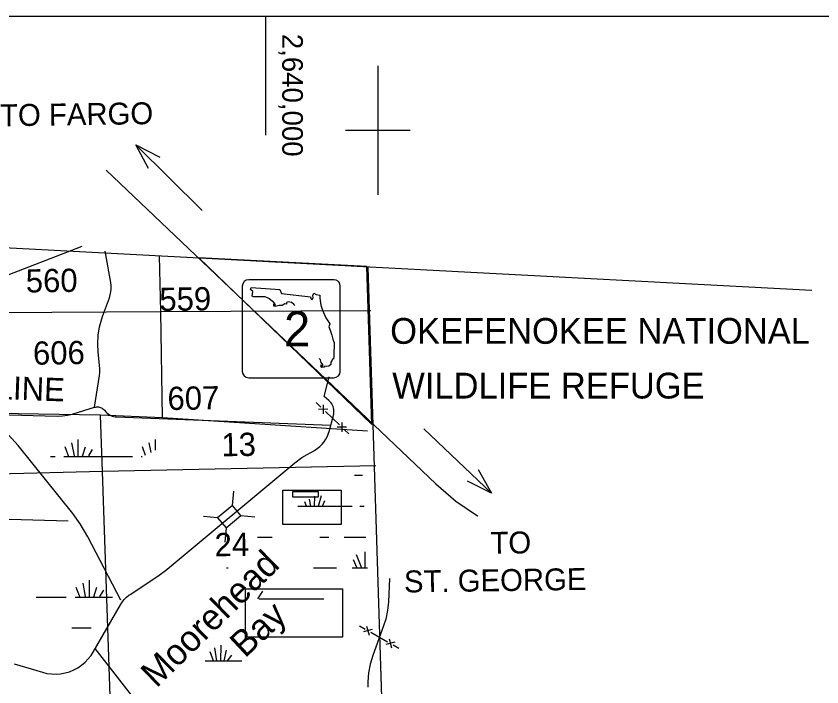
# Model space of a CAD drawing. Extents: x 2480962 to 2688785, y 277103 to 599240.
# Drawn here: x 2603700 to 2619318, y 573789 to 586785 of the extents above; entities that cross this region are included whole.
import ezdxf

# ---------------------------------------------------------------- set-up
doc = ezdxf.new("R2010")
doc.units = 0
for name, color, linetype in [('Coordinate ticks Lat Longs', 7, 'Continuous'), ('Coordinate ticks State Plane', 7, 'Continuous'), ('County Boundary', 7, 'Continuous'), ('Lakes and Ponds Text', 7, 'Continuous'), ('Level 31', 7, 'Continuous'), ('Map Border', 7, 'Continuous'), ('National Wildlife Refuge and Preserve Text', 7, 'Continuous'), ('Roadshields State Highways', 7, 'Continuous'), ('Section Lines', 7, 'Continuous'), ('Section Numbers', 7, 'Continuous'), ('State Park', 7, 'Continuous'), ('State Roads Related Text', 7, 'Continuous'), ('State Routes Highway Center Lines', 7, 'Continuous'), ('Swamps', 7, 'Continuous'), ('Township and Range Tics', 7, 'Continuous'), ('Uninventoried Roads and Features', 7, 'Continuous')]:
    doc.layers.add(name, color=color, linetype=linetype)

msp = doc.modelspace()

# ---------------------------------------------------------------- linework, layer by layer
at = {"layer": 'Coordinate ticks Lat Longs'}
msp.add_line((2608533.189, 586781.38), (2608533.243, 584481.38), dxfattribs=at)
at = {"layer": 'County Boundary'}
msp.add_line((2597821.147, 582595.874), (2619125.613, 581474.077), dxfattribs=at)
msp.add_lwpolyline([(2610520.305, 581917.666), (2610808.419, 572767.704), (2610997.493, 567434.377), (2611186.272, 562227.174), (2611354.305, 556965.82), (2611531.188, 551723.92), (2611701.916, 546256.594)], dxfattribs=at)
at = {"layer": 'Level 31'}
for points in [[(2608871.467, 577597.961), (2610000.552, 577597.961), (2610000.552, 576932.763), (2608871.467, 576932.763)], [(2609064.024, 577571.703), (2609554.17, 577571.703), (2609554.17, 577466.672), (2609064.024, 577466.672)], [(2608145.001, 575689.894), (2610026.81, 575689.894), (2610026.81, 574753.366), (2608145.001, 574753.366)]]:
    msp.add_lwpolyline(points, close=True, dxfattribs=at)
at = {"layer": 'Map Border'}
msp.add_line((2498529.132, 586779.486), (2681265.419, 586784.975), dxfattribs=at)
at = {"layer": 'Roadshields State Highways'}
for p, q in [((2609858.324, 581677.008), (2608208.324, 581677.008)), ((2608083.324, 581552.008), (2608083.324, 579902.008)), ((2609983.324, 579902.008), (2609983.324, 581552.008)), ((2608208.324, 579777.008), (2609858.324, 579777.008))]:
    msp.add_line(p, q, dxfattribs=at)
for points in [[(2609102.962, 581177.909), (2609083.261, 581203.254), (2609040.407, 581239.535), (2608971.181, 581249.43), (2608941.513, 581236.237), (2608938.216, 581206.552), (2608908.548, 581209.85), (2608855.805, 581180.166), (2608796.469, 581180.166), (2608720.65, 581160.376), (2608694.278, 581166.973), (2608697.575, 581209.85), (2608714.057, 581180.166), (2608730.539, 581196.657), (2608694.278, 581239.535), (2608638.238, 581282.413), (2608601.977, 581312.097), (2608529.455, 581345.08), (2608453.637, 581348.378), (2608298.703, 581345.08), (2608275.628, 581361.571), (2608288.814, 581447.326), (2608242.663, 581490.204), (2608259.145, 581529.783)], [(2608259.145, 581529.783), (2608812.951, 581490.204), (2608842.619, 581411.045), (2609406.314, 581348.378), (2609419.5, 581302.202), (2609442.575, 581302.202), (2609459.057, 581335.185), (2609449.168, 581374.764), (2609468.947, 581414.344), (2609518.393, 581391.256), (2609584.323, 581381.361), (2609584.323, 581318.694), (2609604.101, 581183.464), (2609637.066, 581087.814), (2609706.292, 580939.392), (2609752.442, 580860.233), (2609778.814, 580823.952), (2609759.035, 580767.881), (2609785.407, 580698.617), (2609818.371, 580602.967), (2609841.447, 580523.809), (2609867.818, 580454.545), (2609867.818, 580391.878), (2609861.225, 580266.543), (2609857.929, 580193.981), (2609854.633, 580137.91), (2609841.447, 580154.401), (2609824.964, 580118.12), (2609801.889, 580078.541), (2609801.889, 580032.365), (2609762.332, 580002.681), (2609719.478, 579996.084), (2609683.217, 580002.681), (2609670.031, 579982.891), (2609627.177, 579976.294), (2609607.398, 580012.576), (2609617.287, 580029.067), (2609630.473, 580005.979), (2609646.955, 579999.382), (2609646.955, 580029.067), (2609610.694, 580071.945), (2609597.509, 580124.717), (2609575.012, 580149.272)]]:
    msp.add_lwpolyline(points, dxfattribs=at)
for centre, start, end in [((2608208.324, 581552.008), 90, 180), ((2609858.324, 581552.008), 0, 90), ((2608208.324, 579902.008), 180, 270), ((2609858.324, 579902.008), 270, 0)]:
    msp.add_arc(centre, 125, start, end, dxfattribs=at)
at = {"layer": 'Section Lines'}
for p, q in [((2606503.394, 581052.761), (2606480.589, 582140.659)), ((2606503.394, 581052.761), (2602407.61, 581027.776)), ((2610572.889, 581074.26), (2606503.394, 581052.761)), ((2606539.982, 579005.127), (2606503.394, 581052.761)), ((2605330.937, 579052.834), (2602410.811, 579101.792)), ((2606540.777, 579005.096), (2605330.937, 579052.834)), ((2605330.937, 579052.834), (2605369.652, 577965.165)), ((2610513.654, 578745.047), (2606540.777, 579005.096)), ((2610673.749, 578069.459), (2605373.787, 577965.274)), ((2605373.787, 577965.274), (2600117.068, 577826.515)), ((2605369.652, 577965.165), (2605552.545, 572582.039))]:
    msp.add_line(p, q, dxfattribs=at)
at = {"layer": 'State Park'}
msp.add_lwpolyline([(2607239.549, 582103.495), (2610595.962, 578875.584), (2610499.671, 581931.431)], close=True, dxfattribs=at)
at = {"layer": 'State Roads Related Text'}
for p, q in [((2607307.947, 583019.562), (2606020.137, 584293.731)), ((2611602.145, 578791.811), (2612915.702, 577544.198))]:
    msp.add_line(p, q, dxfattribs=at)
for points in [[(2606268.284, 583832.335), (2606020.137, 584293.731), (2606484.149, 584050.511)], [(2612658.186, 578000.432), (2612915.702, 577544.198), (2612446.82, 577777.894)]]:
    msp.add_lwpolyline(points, dxfattribs=at)
at = {"layer": 'State Routes Highway Center Lines'}
msp.add_line((2605443.475, 583797.985), (2611833.518, 577722.182), dxfattribs=at)
msp.add_lwpolyline([(2611833.518, 577722.182), (2612221.372, 577390.267), (2612641.798, 577100.714), (2612651.39, 577094.839)], dxfattribs=at)
at = {"layer": 'Swamps'}
for p, q in [((2604775.27, 578519.479), (2604823.605, 578265.749)), ((2604896.092, 578579.897), (2604896.1, 578253.67)), ((2604642.366, 578446.977), (2604714.865, 578253.661)), ((2605041.083, 578434.914), (2604980.676, 578253.674)), ((2605173.99, 578386.59), (2605101.499, 578265.762)), ((2604624.782, 578253.657), (2605224.784, 578253.685)), ((2605224.784, 578253.685), (2605955.644, 578253.72)), ((2609559.783, 577293.097), (2609618.014, 577496.923)), ((2609636.38, 577293.023), (2609685.262, 577401.659)), ((2609161.586, 577292.868), (2610211.591, 577292.918)), ((2610291.121, 576355.578), (2610394.145, 576092.903)), ((2610460.272, 576403.916), (2610460.279, 576092.906)), ((2610230.712, 576258.916), (2610301.527, 576092.899)), ((2609461.616, 576092.859), (2609911.618, 576092.88)), ((2604859.967, 575723.885), (2604932.466, 575530.569)), ((2604992.871, 575796.386), (2605041.207, 575542.656)), ((2605258.685, 575711.821), (2605198.278, 575530.581)), ((2604842.383, 575530.564), (2605442.386, 575530.592)), ((2605391.591, 575663.498), (2605319.101, 575542.669)), ((2608478.789, 575642.626), (2608379.472, 575493.639)), ((2608414.322, 575492.799), (2609661.631, 575492.857)), ((2607667.814, 574292.76), (2607673.538, 574596.48)), ((2607527.329, 574293.721), (2607461.256, 574466.517)), ((2607589.652, 574292.801), (2607550.254, 574546.039)), ((2607734.913, 574292.554), (2607777.796, 574498.411)), ((2607797.11, 574292.249), (2607880.886, 574405.955))]:
    msp.add_line(p, q, dxfattribs=at)
for points in [[(2606275.277, 578519.55), (2606311, 578332.023)], [(2606396.099, 578579.968), (2606396.104, 578372.525)], [(2606142.373, 578447.048), (2606204.515, 578281.345)], [(2604369.673, 578253.645), (2604455.637, 578253.649)], [(2606124.789, 578253.728), (2606146.487, 578253.729)], [(2610261.801, 577892.932), (2610413.339, 577892.939)], [(2609412.097, 577292.962), (2609387.806, 577426.538)], [(2609483.097, 577292.916), (2609493.456, 577482.916)], [(2609327.022, 577293.047), (2609295.028, 577377.028)], [(2610361.592, 577292.925), (2610445.37, 577292.929)], [(2608377.51, 576692.82), (2608665.15, 576692.834)], [(2609587.945, 576692.877), (2609761.603, 576692.885)], [(2610061.605, 576692.899), (2610477.402, 576692.919)], [(2607777.695, 576092.78), (2607811.608, 576092.782)], [(2610211.619, 576092.894), (2610509.432, 576092.908)], [(2605113.694, 575855.868), (2605113.701, 575530.577)], [(2604087.562, 575530.529), (2604673.238, 575530.556)], [(2605442.386, 575530.592), (2605569.585, 575530.598)], [(2604779.308, 574930.55), (2605153.56, 574930.568)], [(2607361.649, 574292.727), (2608074.911, 574292.76)]]:
    msp.add_lwpolyline(points, dxfattribs=at)
at = {"layer": 'Township and Range Tics'}
for p, q in [((2610711.228, 585822.77), (2610711.225, 583322.74)), ((2610086.219, 584572.756), (2611336.234, 584572.754))]:
    msp.add_line(p, q, dxfattribs=at)
at = {"layer": 'Uninventoried Roads and Features'}
for p, q in [((2604973.035, 582323.122), (2602472.896, 581357.386)), ((2605534.392, 581626.138), (2605426.085, 582234.087)), ((2605377.131, 580964.192), (2605508.253, 581324.393)), ((2605321.044, 579956.714), (2605289.914, 580272.438)), ((2605222.348, 579205.758), (2605317.245, 579819.132)), ((2609668.72, 579417.993), (2609770.877, 579793.555)), ((2609516.042, 579296.238), (2609606.536, 579210.006)), ((2609764.202, 579336.164), (2609668.72, 579417.993)), ((2599088.49, 579180.943), (2604498.688, 579035.796)), ((2604805.996, 579077.76), (2605222.348, 579205.758)), ((2605411.796, 579151.34), (2605441.666, 579116.807)), ((2609740.145, 579169.02), (2609563.42, 579164.759)), ((2609649.652, 579255.252), (2609653.913, 579078.527)), ((2609697.029, 579123.774), (2609968.509, 578865.078)), ((2605640.965, 579020.933), (2609802.302, 578858.278)), ((2609767.648, 578738.301), (2609852.307, 579049.737)), ((2610102.119, 578824.093), (2609925.393, 578819.831)), ((2610011.625, 578910.325), (2610015.887, 578733.599)), ((2610059.003, 578778.846), (2610149.496, 578692.614)), ((2604796.759, 577146.604), (2603737.731, 578465.31)), ((2609344.635, 578293.914), (2609482.63, 578371.85)), ((2606628.12, 576069.751), (2609104.946, 578128.589)), ((2607893.963, 577304.531), (2607919.195, 577578.326)), ((2607893.963, 577304.531), (2607605.583, 577064.818)), ((2608057.607, 577107.664), (2607893.963, 577304.531)), ((2604707.674, 577001.835), (2600584.741, 577115.114)), ((2607605.583, 577064.818), (2607331.788, 577090.051)), ((2607769.227, 576867.951), (2608057.607, 577107.664)), ((2608055.717, 577107.838), (2608329.512, 577082.605)), ((2607605.583, 577064.818), (2607769.227, 576867.951)), ((2607769.227, 576867.951), (2607743.995, 576594.156)), ((2605732.951, 575467.31), (2605090.509, 576697.253)), ((2605908.452, 575578.366), (2606448.442, 575936.157)), ((2610939.688, 575889.703), (2610916.625, 575438.799)), ((2605191.977, 574460.74), (2605723.566, 575381.709)), ((2610355.371, 574971.618), (2610464.239, 574910.195)), ((2610603.818, 574903.205), (2610433.527, 574855.761)), ((2610494.951, 574964.629), (2610542.395, 574794.338)), ((2610823.119, 574972.799), (2610615.714, 574395.57)), ((2610573.107, 574848.771), (2610899.71, 574664.502)), ((2611039.29, 574657.513), (2610868.999, 574610.068)), ((2610930.422, 574718.936), (2610977.866, 574548.645)), ((2611008.578, 574603.079), (2611117.446, 574541.655)), ((2605228.285, 574533.262), (2606201.633, 573282.502)), ((2603663.563, 574238.755), (2604210.955, 574072.855))]:
    msp.add_line(p, q, dxfattribs=at)
for points in [[(2605508.253, 581324.393), (2605526.102, 581382.763), (2605537.752, 581442.678), (2605543.074, 581503.481), (2605542.013, 581564.509), (2605534.577, 581625.091), (2605534.392, 581626.138)], [(2605289.914, 580272.438), (2605282.364, 580436.754), (2605292.03, 580600.958), (2605318.808, 580763.254), (2605362.402, 580921.862), (2605377.131, 580964.192)], [(2605317.245, 579819.132), (2605323.037, 579876.208), (2605322.831, 579933.578), (2605321.044, 579956.714)], [(2609852.307, 579049.737), (2609858.512, 579078.421), (2609861.685, 579107.596), (2609861.791, 579136.941), (2609858.829, 579166.139), (2609852.832, 579194.866), (2609843.864, 579222.808), (2609832.026, 579249.661), (2609817.444, 579275.128), (2609800.282, 579298.932), (2609780.724, 579320.811), (2609764.202, 579336.164)], [(2605222.348, 579205.758), (2605240.663, 579210.354), (2605259.358, 579213.011), (2605278.228, 579213.7), (2605297.067, 579212.412), (2605315.667, 579209.161), (2605333.826, 579203.984), (2605351.345, 579196.938), (2605368.031, 579188.099), (2605383.701, 579177.563), (2605398.185, 579165.449), (2605411.323, 579151.885), (2605411.796, 579151.34)], [(2605441.666, 579116.807), (2605461.818, 579095.835), (2605484.051, 579077.085), (2605508.124, 579060.762), (2605533.77, 579047.044), (2605560.709, 579036.083), (2605588.648, 579027.997), (2605617.278, 579022.876), (2605640.965, 579020.933)], [(2604498.688, 579035.796), (2604598.966, 579038.357), (2604698.427, 579051.386), (2604795.981, 579074.741), (2604805.996, 579077.76)], [(2603737.731, 578465.31), (2603413.501, 578828.358), (2603395.29, 578846.617)], [(2609482.63, 578371.85), (2609535.824, 578405.683), (2609585.191, 578444.89), (2609630.191, 578489.043), (2609670.328, 578537.657), (2609705.164, 578590.201), (2609734.316, 578646.099), (2609757.467, 578704.737), (2609767.648, 578738.301)], [(2609104.946, 578128.589), (2609241.29, 578230.345), (2609344.635, 578293.914)], [(2605090.509, 576697.253), (2604943.868, 576945.411), (2604796.76, 577146.604)], [(2606448.442, 575936.157), (2606622.372, 576064.991), (2606628.12, 576069.751)], [(2605723.566, 575381.709), (2605757.155, 575433.444), (2605795.968, 575481.385), (2605839.58, 575525.006), (2605887.512, 575563.83), (2605908.452, 575578.366)], [(2610916.625, 575438.799), (2610899.076, 575269.794), (2610863.957, 575103.548), (2610823.119, 574972.799)], [(2604210.955, 574072.855), (2604297.187, 574051.577), (2604385.169, 574039.43), (2604473.941, 574036.547), (2604562.527, 574042.959), (2604649.958, 574058.595), (2604735.276, 574083.285), (2604817.546, 574116.758), (2604895.867, 574158.647), (2604969.38, 574208.494), (2605037.28, 574265.752), (2605098.824, 574329.793), (2605153.336, 574399.917), (2605191.977, 574460.74)], [(2610615.714, 574395.57), (2610565.687, 574229.497), (2610533.294, 574059.105), (2610518.888, 573886.261), (2610518.881, 573784.48)]]:
    msp.add_lwpolyline(points, dxfattribs=at)

# ---------------------------------------------------------------- texts
at = {"layer": 'Coordinate ticks State Plane'}
msp.add_text('2,640,000', height=400, rotation=270.0013417, dxfattribs=at).set_placement((2608858.502, 586442.347))
at = {"layer": 'Lakes and Ponds Text'}
for s, rotation, p in [('Moorehead', 44.3908611, (2606419.936, 573756.056)), ('Bay', 43.1170694, (2608135.169, 574335.763))]:
    msp.add_text(s, height=500, rotation=rotation, dxfattribs=at).set_placement(p)
at = {"layer": 'National Wildlife Refuge and Preserve Text'}
for s, rotation, p in [('OKEFENOKEE NATIONAL', 0.0027194, (2610950.704, 580436.014)), ('WILDLIFE REFUGE', 0.0027139, (2610990.539, 579376.249))]:
    msp.add_text(s, height=500, rotation=rotation, dxfattribs=at).set_placement(p)
at = {"layer": 'Roadshields State Highways'}
msp.add_text('2', height=680, dxfattribs=at).set_placement((2608894.721, 580387.011))
at = {"layer": 'Section Numbers'}
for s, rotation, p in [('560', 0.8239167, (2603891.358, 581429.13)), ('559', 0.8239139, (2606480.088, 581071.895)), ('606', 0.8239056, (2604030.482, 580030.311)), ('LINE', 357.90165, (2603299.935, 579367.776)), ('607', 0.8239028, (2606637.362, 579152.723)), ('13', 0.8238917, (2607682.421, 578256.232)), ('24', 0.823875, (2607551.279, 576318.71))]:
    msp.add_text(s, height=450, rotation=rotation, dxfattribs=at).set_placement(p)
at = {"layer": 'State Roads Related Text'}
for s, rotation, p in [('TO FARGO', 0.8239389, (2603392.052, 584650.075)), ('TO', 0.8238722, (2612896.752, 576365.386)), ('ST. GEORGE', 0.8238667, (2611220.638, 575617.084))]:
    msp.add_text(s, height=425, rotation=rotation, dxfattribs=at).set_placement(p)

doc.saveas('drawing.dxf')
